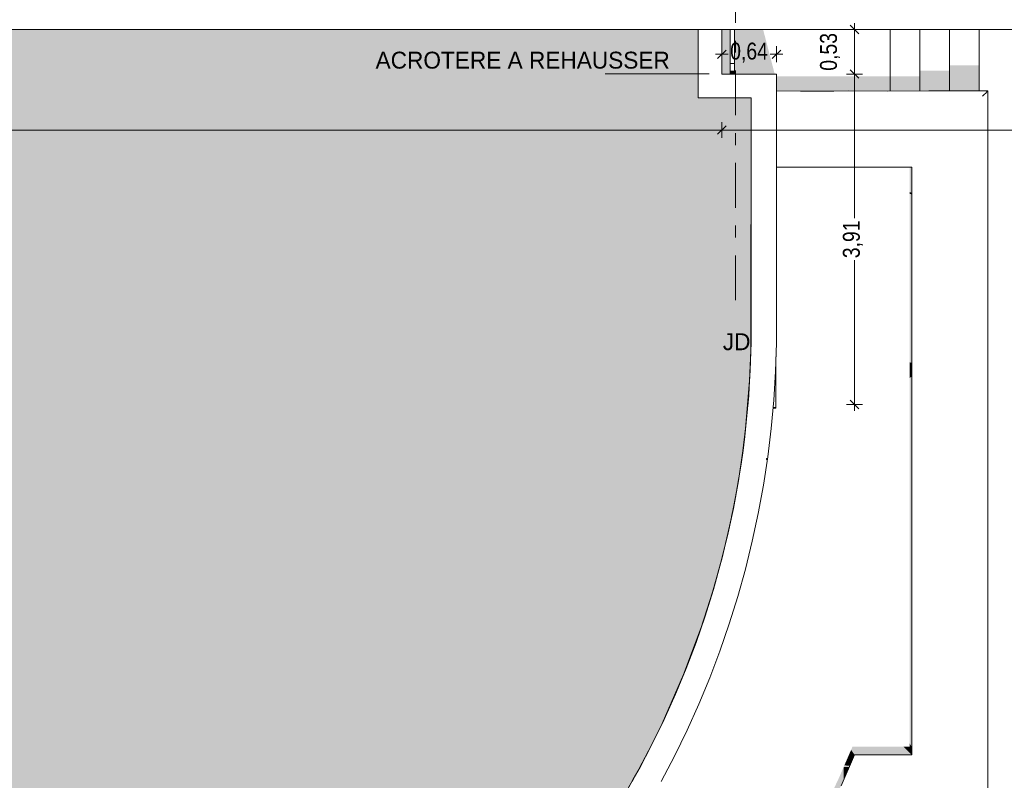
# Model space of a CAD drawing. Header units: millimetres. Extents: x 52659 to 1698020, y -10054 to 104697.
# Tile 274 of 363: x 283597 to 295235, y 306 to 9302. Entities that reach past the tile are written whole.
import ezdxf

# ---------------------------------------------------------------- set-up
doc = ezdxf.new("R2010")
doc.units = ezdxf.units.MM
doc.header["$MEASUREMENT"] = 0
doc.linetypes.add('Tiretet', pattern=[1093.611073, 529.166651, -211.666656, 141.111112, -211.666656])
for name, color, linetype in [('00-00 JD', 7, 'Continuous'), ('05-02 Cotation 200ème 100ème.Cotations', 7, 'Continuous'), ('05-03 Cotation 50ème 20ème  -  DCE.Cotations', 7, 'Continuous'), ('06-02 Texte 200ème 100ème.Texte', 7, 'Continuous'), ('08-01 hachures', 7, 'Continuous'), ('A-FLOR-____-OTLN.Modèle IFC', 7, 'Continuous'), ('A-GLAZ-____-OTLN.Modèle IFC', 7, 'Continuous'), ('A-GLAZ-CWMG-OTLN.Modèle IFC', 7, 'Continuous'), ('A-ROOF-____-OTLN.Modèle IFC', 7, 'Continuous'), ('A-WALL-____-OTLN.Modèle IFC', 7, 'Continuous'), ('C-TOPO-____-OTLN.Modèle IFC', 7, 'Continuous'), ('IFC Calque.Modèle IFC', 7, 'Continuous'), ('S-STRS-____-OTLN.Modèle IFC', 7, 'Continuous')]:
    doc.layers.add(name, color=color, linetype=linetype)
doc.styles.add('STYLE_GENERE_2', font='txt')
doc.styles.add('STYLE_GENERE_3', font='ARIALN.TTF')
doc.dimstyles.new('STYLE_GENERE__1', dxfattribs={"dimtxt": 200, "dimasz": 95, "dimexe": 0.18, "dimexo": 100, "dimgap": 0, "dimtad": 0, "dimlfac": 0.001, "dimzin": 0, "dimdsep": 46, "dimtxsty": 'STYLE_GENERE_3', "dimblk": 'ARROWHEAD_6', "dimblk1": 'ARROWHEAD_6', "dimblk2": 'ARROWHEAD_6', "dimcen": 0.09, "dimclrd": 7, "dimclre": 7, "dimclrt": 7, "dimazin": 0, "dimtfac": 1, "dimtdec": 4, "dimtmove": 2, "dimatfit": 3, "dimfxl": 1, "dimtolj": 1, "dimtzin": 0, "dimarcsym": 0})
doc.dimstyles.new('STYLE_GENERE__2', dxfattribs={"dimtxt": 200, "dimasz": 95, "dimexe": 0.18, "dimexo": 100, "dimgap": 0, "dimtad": 0, "dimlfac": 0.001, "dimzin": 0, "dimdsep": 46, "dimtxsty": 'STYLE_GENERE_3', "dimblk": 'ARROWHEAD_6', "dimblk1": 'ARROWHEAD_6', "dimblk2": 'ARROWHEAD_6', "dimcen": 0.09, "dimclrd": 7, "dimclre": 7, "dimclrt": 7, "dimazin": 0, "dimtfac": 1, "dimtdec": 4, "dimtmove": 0, "dimatfit": 3, "dimfxl": 1, "dimtolj": 1, "dimtzin": 0, "dimarcsym": 0})
doc.dimstyles.new('STYLE_GENERE__5', dxfattribs={"dimtxt": 200, "dimasz": 95, "dimexe": 0.18, "dimexo": 100, "dimgap": 0, "dimtad": 0, "dimtih": 1, "dimtoh": 1, "dimlfac": 0.001, "dimzin": 0, "dimdsep": 46, "dimtxsty": 'STYLE_GENERE_3', "dimblk": 'ARROWHEAD_6', "dimblk1": 'ARROWHEAD_6', "dimblk2": 'ARROWHEAD_6', "dimcen": 0.09, "dimclrd": 7, "dimclre": 7, "dimclrt": 7, "dimazin": 0, "dimtfac": 1, "dimtdec": 4, "dimtmove": 0, "dimatfit": 3, "dimfxl": 1, "dimtolj": 1, "dimtzin": 0, "dimarcsym": 0})
pattern_1 = [(360, (261781.56, 40089.01), (127, 127), [63.5, -190.5]), (89.99998, (261813.31, 40057.26), (-126.99996, 127.00004), [63.5, -190.5])]

# ---------------------------------------------------------------- blocks, each defined once
blk = doc.blocks.new('*D852', base_point=(261782, 40089))
at = {"layer": '05-02 Cotation 200ème 100ème.Cotations', "color": 7, "linetype": 'Continuous', "lineweight": 25, "transparency": 16777216}
for p, q in [((272578, 8047), (272478, 7947)), ((291947, 8047), (291847, 7947))]:
    blk.add_line(p, q, dxfattribs=at)
at = {"layer": '05-02 Cotation 200ème 100ème.Cotations', "color": 7, "linetype": 'Continuous', "lineweight": 13, "transparency": 16777216}
for p, q in [((272528, 7903), (272528, 8091)), ((291897, 7903), (291897, 8091)), ((268095, 7997), (272528, 7997)), ((272528, 7997), (281899, 7997)), ((282525, 7997), (291897, 7997))]:
    blk.add_line(p, q, dxfattribs=at)
at = {"layer": '05-02 Cotation 200ème 100ème.Cotations', "color": 7, "lineweight": 9, "transparency": 16777216, "insert": (281924, 7897), "char_height": 200, "attachment_point": 7, "style": 'STYLE_GENERE_3'}
blk.add_mtext('\\A1;19,37', dxfattribs=at)
blk = doc.blocks.new('ARROWHEAD_6')
at = {"color": 0, "linetype": 'Continuous', "lineweight": 0}
for p, q in [((0, 0), (-1, 0)), ((-0.5, -0.5), (0.5, 0.5))]:
    blk.add_line(p, q, dxfattribs=at)
blk = doc.blocks.new('*D853', base_point=(261782, 40089))
at = {"layer": '05-02 Cotation 200ème 100ème.Cotations', "color": 7, "linetype": 'Continuous', "lineweight": 25, "transparency": 16777216}
for p, q in [((291947, 8047), (291847, 7947)), ((353634, 7947), (353734, 8047))]:
    blk.add_line(p, q, dxfattribs=at)
at = {"layer": '05-02 Cotation 200ème 100ème.Cotations', "color": 7, "linetype": 'Continuous', "lineweight": 13, "transparency": 16777216}
for p, q in [((353684, 7903), (353684, 8091)), ((291897, 7997), (322477, 7997)), ((323103, 7997), (353684, 7997)), ((353684, 7997), (353759, 7997))]:
    blk.add_line(p, q, dxfattribs=at)
at = {"layer": '05-02 Cotation 200ème 100ème.Cotations', "color": 7, "lineweight": 9, "transparency": 16777216, "insert": (322502, 7897), "char_height": 200, "attachment_point": 7, "style": 'STYLE_GENERE_3'}
blk.add_mtext('\\A1;61,79', dxfattribs=at)
blk = doc.blocks.new('*D858', base_point=(261782, 40089))
at = {"layer": '05-03 Cotation 50ème 20ème  -  DCE.Cotations', "color": 7, "linetype": 'Continuous', "lineweight": 13, "transparency": 16777216}
for p, q in [((293558, 8659), (293370, 8659)), ((293464, 6954), (293464, 8659)), ((293464, 4751), (293464, 6456)), ((293558, 4751), (293370, 4751)), ((293464, 4676), (293464, 4751))]:
    blk.add_line(p, q, dxfattribs=at)
at = {"layer": '05-03 Cotation 50ème 20ème  -  DCE.Cotations', "color": 7, "linetype": 'Continuous', "lineweight": 25, "transparency": 16777216}
for p, q in [((293414, 8709), (293514, 8609)), ((293414, 4801), (293514, 4701))]:
    blk.add_line(p, q, dxfattribs=at)
at = {"layer": '05-03 Cotation 50ème 20ème  -  DCE.Cotations', "color": 7, "lineweight": 9, "transparency": 16777216, "insert": (293564, 6481), "char_height": 200, "attachment_point": 7, "rotation": 90, "style": 'STYLE_GENERE_3'}
blk.add_mtext('\\A1;3,91', dxfattribs=at)
blk = doc.blocks.new('*D859', base_point=(261782, 40089))
at = {"layer": '05-03 Cotation 50ème 20ème  -  DCE.Cotations', "color": 7, "linetype": 'Continuous', "lineweight": 25, "transparency": 16777216}
for p, q in [((293514, 9135), (293414, 9235)), ((293414, 8709), (293514, 8609))]:
    blk.add_line(p, q, dxfattribs=at)
at = {"layer": '05-03 Cotation 50ème 20ème  -  DCE.Cotations', "color": 7, "linetype": 'Continuous', "lineweight": 13, "transparency": 16777216}
for p, q in [((293464, 9185), (293464, 9260)), ((293558, 9185), (293370, 9185)), ((293464, 8659), (293464, 9185)), ((293558, 8659), (293370, 8659))]:
    blk.add_line(p, q, dxfattribs=at)
at = {"layer": '05-03 Cotation 50ème 20ème  -  DCE.Cotations', "color": 7, "lineweight": 9, "transparency": 16777216, "insert": (293294, 8698), "char_height": 200, "attachment_point": 7, "rotation": 90, "style": 'STYLE_GENERE_3'}
blk.add_mtext('\\A1;0,53', dxfattribs=at)
blk = doc.blocks.new('*D860', base_point=(261782, 40089))
at = {"layer": '05-03 Cotation 50ème 20ème  -  DCE.Cotations', "color": 7, "linetype": 'Continuous', "lineweight": 13, "transparency": 16777216}
for p, q in [((291897, 8799), (291897, 8987)), ((292542, 8799), (292542, 8987)), ((291822, 8893), (291897, 8893)), ((291897, 8893), (291970, 8893)), ((292468, 8893), (292542, 8893)), ((292542, 8893), (292617, 8893))]:
    blk.add_line(p, q, dxfattribs=at)
at = {"layer": '05-03 Cotation 50ème 20ème  -  DCE.Cotations', "color": 7, "linetype": 'Continuous', "lineweight": 25, "transparency": 16777216}
for p, q in [((291947, 8943), (291847, 8843)), ((292492, 8843), (292592, 8943))]:
    blk.add_line(p, q, dxfattribs=at)
at = {"layer": '05-03 Cotation 50ème 20ème  -  DCE.Cotations', "color": 7, "lineweight": 9, "transparency": 16777216, "insert": (291995, 8793), "char_height": 200, "attachment_point": 7, "style": 'STYLE_GENERE_3'}
blk.add_mtext('\\A1;0,64', dxfattribs=at)
blk = doc.blocks.new('*D864', base_point=(261782, 40089))
at = {"layer": '05-03 Cotation 50ème 20ème  -  DCE.Cotations', "color": 7, "linetype": 'Continuous', "lineweight": 25, "transparency": 16777216}
for p, q in [((282018, 9135), (281918, 9235)), ((281918, -5201), (282018, -5301))]:
    blk.add_line(p, q, dxfattribs=at)
at = {"layer": '05-03 Cotation 50ème 20ème  -  DCE.Cotations', "color": 7, "linetype": 'Continuous', "lineweight": 13, "transparency": 16777216}
for p, q in [((281968, 9185), (281968, 9260)), ((282062, 9185), (281874, 9185)), ((281968, 2280), (281968, 9185)), ((281968, -5251), (281968, 1654)), ((282062, -5251), (281874, -5251)), ((281968, -5326), (281968, -5251))]:
    blk.add_line(p, q, dxfattribs=at)
at = {"layer": '05-03 Cotation 50ème 20ème  -  DCE.Cotations', "color": 7, "lineweight": 9, "transparency": 16777216, "insert": (282068, 1679), "char_height": 200, "attachment_point": 7, "rotation": 90, "style": 'STYLE_GENERE_3'}
blk.add_mtext('\\A1;14,44', dxfattribs=at)
blk = doc.blocks.new('*D865', base_point=(261782, 40089))
at = {"layer": '05-02 Cotation 200ème 100ème.Cotations', "color": 7, "linetype": 'Continuous', "lineweight": 25, "transparency": 16777216}
for p, q in [((298638, 9460), (298738, 9360)), ((298638, 9235), (298738, 9135))]:
    blk.add_line(p, q, dxfattribs=at)
at = {"layer": '05-02 Cotation 200ème 100ème.Cotations', "color": 7, "linetype": 'Continuous', "lineweight": 13, "transparency": 16777216}
for p, q in [((298782, 9410), (298594, 9410)), ((298688, 9185), (298688, 9410)), ((298782, 9185), (298594, 9185)), ((298688, 9110), (298688, 9185))]:
    blk.add_line(p, q, dxfattribs=at)
at = {"layer": '05-02 Cotation 200ème 100ème.Cotations', "color": 7, "lineweight": 9, "transparency": 16777216, "insert": (298645, 8694), "char_height": 200, "attachment_point": 7, "rotation": 90, "style": 'STYLE_GENERE_3'}
blk.add_mtext('\\A1;0,23', dxfattribs=at)

msp = doc.modelspace()

# ---------------------------------------------------------------- hatches: boundary and pattern name
at = {"layer": '08-01 hachures', "linetype": 'Continuous', "lineweight": 0, "true_color": 0x5d5d5d}
h = msp.add_hatch(dxfattribs=at)
h.set_pattern_fill('CROSS_225_29_0002', color=251, style=0, pattern_type=2)
h.set_pattern_definition(pattern_1)
h.paths.add_polyline_path([(272122.371, 5733.678), (272121.936, 5693.603), (272125.404, 5406.138), (272128.049, 5352.412), (272142.381, 5032.162), (272144.588, 5003.11), (272171.402, 4693.236), (272174.804, 4662.958), (272213.087, 4354.402), (272217.596, 4324.157), (272267.289, 4017.341), (272272.901, 3987.198), (272333.937, 3682.495), (272340.637, 3652.555), (272412.928, 3350.382), (272420.728, 3320.61), (272504.172, 3021.374), (272513.035, 2991.925), (272607.53, 2695.988), (272617.455, 2666.863), (272722.862, 2374.656), (272733.841, 2345.881), (272850.022, 2057.789), (272862.019, 2029.461), (272988.822, 1745.859), (273001.831, 1717.987), (273139.094, 1439.247), (273153.066, 1411.928), (273300.601, 1138.435), (273315.541, 1111.654), (273473.148, 843.789), (273489.016, 817.613), (273656.503, 555.71), (273673.253, 530.201), (273850.397, 274.623), (273868.009, 249.801), (274054.581, 0.889), (274073.014, -23.197), (274268.803, -265.145), (274287.974, -288.407), (274492.786, -523.123), (274512.601, -545.472), (274726.16, -772.611), (274746.608, -794.062), (274968.76, -1013.424), (274989.639, -1033.802), (275220.176, -1245.129), (275241.397, -1264.396), (275480.386, -1467.672), (275501.499, -1485.494), (275749.268, -1680.863), (275769.612, -1696.816), (276027.503, -1885.074), (276045.374, -1898.074), (276328.316, -2088.935), (276618.299, -2269.255), (276636.186, -2279.512), (276914.681, -2438.669), (276937.185, -2450.516), (277217.132, -2596.995), (277241.818, -2608.873), (277525.244, -2744.019), (277551.268, -2755.404), (277838.583, -2879.533), (277865.621, -2890.217), (278156.719, -3003.353), (278184.584, -3013.217), (278479.233, -3115.314), (278507.708, -3124.252), (278805.658, -3215.255), (278834.701, -3223.232), (279135.57, -3303.047), (279165.042, -3310.008), (279468.519, -3378.566), (279498.316, -3384.478), (279804.02, -3441.705), (279834.13, -3446.558), (280141.628, -3492.379), (280171.995, -3496.155), (280480.887, -3530.521), (280511.437, -3533.205), (280821.33, -3556.077), (280852.006, -3557.66), (281162.489, -3569.012), (281193.23, -3569.487), (281503.898, -3569.306), (281534.655, -3568.671), (281845.073, -3556.962), (281875.822, -3555.216), (282185.574, -3531.993), (282216.235, -3529.139), (282541.556, -3492.563), (282541.557, -3774.894), (282466.236, -3785.446), (282158.552, -3817.055), (281850.002, -3838.632), (281540.914, -3850.155), (281231.614, -3851.61), (280922.431, -3842.998), (280613.692, -3824.326), (280305.724, -3795.614), (279998.854, -3756.894), (279693.407, -3708.205), (279541.556, -3678.903), (279541.556, -5250.988), (281506.201, -5250.988), (281671.37, -5245.997), (281836.134, -5240.994), (282001.028, -5231.02), (282165.613, -5221.016), (282330.279, -5206.053), (282494.332, -5191.072), (282658.514, -5171.137), (282821.998, -5151.19), (282985.535, -5126.3), (283148.3, -5101.406), (283310.997, -5071.591), (283472.951, -5041.765), (283634.762, -5007.03), (283795.639, -4972.324), (283956.378, -4932.706), (284116.085, -4893.144), (284275.48, -4848.709), (284433.986, -4804.298), (284591.938, -4755.077), (284749.048, -4705.868), (284905.436, -4651.902), (285060.987, -4597.945), (285215.658, -4539.286), (285369.516, -4480.627), (285522.345, -4417.323), (285674.347, -4354.024), (285825.208, -4286.127), (285975.208, -4218.248), (286123.964, -4145.819), (286271.817, -4073.428), (286418.322, -3996.537), (286563.91, -3919.692), (286708.006, -3838.422), (286851.212, -3757.184), (286992.802, -3671.59), (287133.459, -3586.054), (287272.421, -3496.209), (287410.398, -3406.457), (287546.581, -3312.456), (287681.778, -3218.553), (287815.046, -3120.492), (287947.333, -3022.528), (288077.607, -2920.465), (288206.833, -2818.551), (288333.941, -2712.619), (288460.055, -2606.798), (288583.873, -2497.105), (288706.729, -2387.493), (288827.206, -2274.084), (288946.662, -2160.81), (289063.645, -2043.826), (289179.616, -1926.972), (289293.031, -1806.49), (289405.383, -1686.191), (289515.113, -1562.33), (289623.76, -1438.679), (289729.676, -1311.59), (289834.546, -1184.666), (289936.567, -1054.446), (290037.537, -924.399), (290135.597, -791.132), (290232.559, -658.1), (290326.545, -521.939), (290419.429, -386.019), (290509.251, -247.094), (290597.978, -108.401), (290683.544, 33.142), (290768.04, 174.495), (290849.293, 318.561), (290929.451, 462.396), (291006.344, 608.903), (291082.073, 755.053), (291154.515, 903.834), (291225.771, 1052.21), (291293.659, 1203.051), (291360.41, 1353.592), (291423.701, 1506.389), (291485.85, 1658.879), (291544.518, 1813.574), (291601.997, 1967.842), (291655.961, 2124.225), (291708.734, 2280.176), (291757.957, 2438.139), (291805.965, 2595.592), (291850.393, 2754.963), (291893.608, 2913.83), (291933.19, 3074.419), (291971.572, 3234.559), (292006.286, 3396.274), (292039.789, 3557.502), (292069.606, 3720.208), (292098.197, 3882.352), (292123.091, 4045.921), (292146.743, 4208.825), (292166.69, 4373.101), (292185.383, 4536.615), (292200.359, 4701.418), (292214.082, 4865.45), (292224.071, 5030.574), (292232.812, 5194.985), (292237.809, 5360.353), (292241.556, 5524.929), (292241.557, 8379.012), (291616.617, 8379.012), (291616.617, 9184.808), (272828.163, 9184.808), (272773.556, 9054.318), (272762.952, 9026.599), (272653.345, 8734.696), (272643.673, 8706.386), (272545.059, 8410.865), (272536.336, 8381.953), (272448.832, 8083.223), (272441.13, 8053.899), (272364.811, 7752.271), (272358.13, 7722.49), (272293.095, 7418.403), (272287.485, 7388.34), (272233.796, 7082.136), (272229.257, 7051.756), (272186.987, 6743.882), (272183.544, 6713.306), (272163.92, 6516.367), (272152.737, 6404.133), (272151.05, 6381.973), (272130.075, 5972.856), (272127.216, 5926.945)])
h = msp.add_hatch(dxfattribs=at)
h.set_pattern_fill('CROSS_225_29_0002', color=251, style=0, pattern_type=2)
h.set_pattern_definition(pattern_1)
h.paths.add_polyline_path([(272828.163, 9184.808), (291616.616, 9184.808), (291616.616, 8379.012), (292241.556, 8379.012), (292238.496, 5390.526), (292224.071, 5030.58), (292171.914, 4418.802), (292145.877, 4201.696), (292092.691, 3846.18), (292043.204, 3576.137), (292023.9, 3470.799), (291968.945, 3223.598), (291899.315, 2936.984), (291786.395, 2531.407), (291655.961, 2124.226), (291444.668, 1557.834), (291190.136, 978.007), (291019.847, 634.962), (290835.631, 294.337), (290640.662, -37.793), (290473.897, -301.774), (290315.481, -537.967), (290145.739, -783.881), (289987.055, -989.419), (289781.786, -1248.521), (289597.312, -1468.78), (289313.619, -1784.446), (289017.733, -2089.739), (288717.26, -2377.58), (288481.543, -2587.761), (288273.963, -2762.605), (287881.182, -3071.515), (287578.364, -3290.381), (287423.303, -3397.549), (287050.243, -3636.66), (286474.132, -3967.079), (286049.586, -4182.034), (285674.347, -4354.024), (285369.514, -4480.628), (284749.049, -4705.868), (284180.098, -4875.298), (283807.518, -4969.396), (283205.025, -5091.011), (282878.912, -5142.527), (282460.565, -5194.156), (282101.36, -5224.922), (281775.193, -5242.845), (281532.96, -5250.179), (279541.556, -5250.988), (279541.556, -3678.903), (279803.596, -3725.671), (280305.724, -3795.614), (281137.138, -3848.979), (281444.134, -3846.264), (281760.783, -3841.958), (282193.725, -3808.588), (282541.556, -3774.894), (282541.556, -3492.563), (282095.682, -3538.732), (281620.053, -3565.45), (281175.754, -3569.497), (280727.932, -3549.184), (280171.995, -3496.155), (279405.68, -3364.371), (279014.64, -3270.966), (278580.831, -3146.586), (278087.412, -2976.416), (277800.231, -2862.964), (277373.928, -2671.867), (277100.01, -2535.712), (276827.874, -2389.06), (276522.047, -2209.403), (276256.762, -2040.668), (275980.011, -1850.405), (275657.741, -1608.693), (275300.641, -1314.786), (274931.484, -976.616), (274552.678, -588.097), (274268.803, -265.145), (274080.177, -50.553), (273667.601, 538.356), (273395.019, 976.575), (273089.019, 1540.934), (272837.453, 2088.956), (272642.087, 2598.579), (272491.518, 3066.753), (272390.467, 3444.269), (272269.087, 4006.239), (272187.452, 4561.015), (272141.393, 5054.237), (272122.455, 5650.652), (272130.33, 6051.131), (272171.963, 6597.081), (272229.257, 7051.756), (272415.701, 7953.4), (272500.703, 8260.305), (272726.012, 8928.221)])
at = {"layer": 'A-FLOR-____-OTLN.Modèle IFC', "linetype": 'Continuous', "lineweight": 0, "true_color": 0xbfbfbf}
for points in [[(291591.754, 8474.259), (291616.616, 8379.012), (291616.617, 9184.807), (291591.754, 9184.807)], [(291996.556, 9184.808), (291896.616, 9184.808), (291896.616, 8659.012), (291996.556, 8659.012)], [(292046.616, 9184.808), (292046.616, 8659.012), (292521.556, 8659.012), (292384.308, 9184.808)], [(292541.557, 8458.982), (293003.412, 8458.285), (293391.336, 8458.834), (293849.167, 8458.287), (293886.556, 8458.289), (293886.556, 8631.993), (293397.356, 8632.236), (292928.199, 8632.059), (292541.556, 8632.019)], [(292238.497, 5390.556), (292241.556, 5514.563), (292241.556, 5524.93)], [(292225.673, 5060.705), (292232.523, 5185.416), (292232.812, 5194.983)], [(292214.082, 4865.45), (292202.881, 4731.562), (292213.552, 4856.685)], [(292170.138, 4403.267), (292184.662, 4528.682), (292185.383, 4536.615)], [(292146.744, 4208.836), (292127.432, 4075.819), (292145.878, 4201.698)], [(292074.835, 3749.86), (292097.234, 3876.029), (292098.198, 3882.358)], [(292039.789, 3557.501), (292038.69, 3552.211), (292039.058, 3553.51)], [(291484.371, 1655.249), (291434.788, 1533.593), (291484.079, 1654.482)], [(291358.497, 1349.278), (291293.659, 1203.052), (291358.478, 1349.232)], [(291167.188, 930.223), (291154.504, 903.813), (291154.832, 904.487)]]:
    msp.add_hatch(color=9, dxfattribs=at).paths.add_polyline_path(points)
at = {"layer": 'A-GLAZ-____-OTLN.Modèle IFC', "linetype": 'Continuous', "lineweight": 0, "true_color": 0xbfbfbf}
msp.add_hatch(color=9, dxfattribs=at).paths.add_polyline_path([(292502.739, 4714.012), (292536.556, 4714.012), (292536.377, 4714.7), (292535.026, 4715.938), (292532.342, 4716.435), (292502.959, 4716.435)])
at = {"layer": 'A-GLAZ-CWMG-OTLN.Modèle IFC', "linetype": 'Continuous', "lineweight": 0, "true_color": 0xbfbfbf}
for points in [[(291996.616, 9184.808), (291996.556, 9184.808), (291996.556, 8784.012), (291996.616, 8784.012)], [(291996.616, 8659.012), (292046.616, 8659.012), (292046.616, 8700.53), (291996.616, 8700.53)]]:
    msp.add_hatch(color=9, dxfattribs=at).paths.add_polyline_path(points)
at = {"layer": 'A-WALL-____-OTLN.Modèle IFC', "linetype": 'Continuous', "lineweight": 0, "true_color": 0xbfbfbf}
msp.add_hatch(color=9, dxfattribs=at).paths.add_polyline_path([(293340.819, 320.985), (293400.673, 459.012), (293342.991, 459.012), (293340.819, 454.004)])
at = {"layer": 'C-TOPO-____-OTLN.Modèle IFC', "linetype": 'Continuous', "lineweight": 0, "true_color": 0xbfbfbf}
for points in [[(294116.694, 7559.012), (294116.694, 7263.607), (294141.556, 7255.436), (294141.556, 7559.012)], [(294116.694, 7263.607), (294116.694, 7240.998), (294141.556, 7236.041), (294141.556, 7255.436)], [(294116.694, 7240.998), (294116.694, 7052.305), (294141.556, 7074.177), (294141.556, 7236.041)], [(294116.694, 5249.265), (294141.556, 5243.034), (294141.556, 7074.177), (294116.694, 7052.305)], [(294116.694, 5149.863), (294141.556, 5157.765), (294141.556, 5243.034), (294116.694, 5249.265)], [(294116.694, 5149.863), (294116.694, 5063.342), (294141.556, 5083.546), (294141.556, 5157.765)], [(294116.694, 741.124), (294141.556, 701.013), (294141.556, 5083.546), (294116.694, 5063.342)], [(293424.694, 666.989), (293465.015, 607.39), (293465.718, 609.012), (294139.671, 609.012), (294043.228, 704.259), (293440.856, 704.259)], [(294043.228, 704.259), (294139.671, 609.012), (294141.556, 609.012), (294141.556, 701.013), (294116.694, 741.124), (294116.694, 704.259)], [(293386.346, 578.556), (293437.656, 544.299), (293465.015, 607.39), (293424.694, 666.989)], [(292897.928, -440.309), (292952.358, -481.476), (292956.409, -474.067), (293137.128, -118.257), (293306.95, 242.88), (293340.819, 320.985), (293340.819, 459.012), (293400.673, 459.012), (293408.554, 477.187), (293345.555, 484.487), (293339.803, 471.223), (293337.631, 471.223), (293337.631, 466.215), (293282.087, 338.127), (293112.265, -23.011), (292931.547, -378.821)], [(293345.555, 484.487), (293408.554, 477.187), (293437.656, 544.299), (293386.346, 578.556)]]:
    msp.add_hatch(color=9, dxfattribs=at).paths.add_polyline_path(points)
at = {"layer": 'S-STRS-____-OTLN.Modèle IFC', "linetype": 'Continuous', "lineweight": 0, "true_color": 0xbfbfbf}
for points in [[(294586.556, 8762.282), (294586.556, 8458.335), (294936.556, 8458.856), (294936.556, 8762.264)], [(293886.556, 8458.289), (294236.556, 8458.304), (294236.556, 8631.994), (293960.925, 8631.956), (293886.556, 8631.993)], [(294236.556, 8458.304), (294342.01, 8458.309), (294563.792, 8458.301), (294586.556, 8458.335), (294586.556, 8697.157), (294520.523, 8697.16), (294236.556, 8697.122)]]:
    msp.add_hatch(color=9, dxfattribs=at).paths.add_polyline_path(points)

# ---------------------------------------------------------------- linework, layer by layer
at = {"layer": '00-00 JD', "color": 7, "linetype": 'Tiretet', "lineweight": 18}
msp.add_line((292057.504, 42602.514), (292057.504, 5793.676), dxfattribs=at)
at = {"layer": '06-02 Texte 200ème 100ème.Texte', "color": 7, "linetype": 'Continuous', "lineweight": 18}
msp.add_line((290516.749, 8661.642), (291746.377, 8661.642), dxfattribs=at)
at = {"layer": '08-01 hachures', "color": 7, "linetype": 'Continuous', "lineweight": 9, "flags": 128}
for points in [[(290768.04, 174.495), (290849.293, 318.561), (290929.451, 462.396), (291006.344, 608.903), (291082.073, 755.053), (291154.515, 903.834), (291225.771, 1052.21), (291293.659, 1203.051), (291360.41, 1353.592), (291423.701, 1506.389), (291485.85, 1658.879), (291544.518, 1813.574), (291601.997, 1967.842), (291655.961, 2124.225), (291708.734, 2280.176), (291757.957, 2438.139), (291805.965, 2595.592), (291850.393, 2754.963), (291893.608, 2913.83), (291933.19, 3074.419), (291971.572, 3234.559), (292006.286, 3396.274), (292039.789, 3557.502), (292069.606, 3720.208), (292098.197, 3882.352), (292123.091, 4045.921), (292146.743, 4208.825), (292166.69, 4373.101), (292185.383, 4536.615), (292200.359, 4701.418), (292214.082, 4865.45), (292224.071, 5030.574), (292232.812, 5194.985), (292237.809, 5360.353), (292241.556, 5524.929), (292241.557, 8379.012), (291616.617, 8379.012), (291616.617, 9184.808), (272828.163, 9184.808)], [(272828.163, 9184.808), (291616.616, 9184.808), (291616.616, 8379.012), (292241.556, 8379.012), (292238.496, 5390.526), (292224.071, 5030.58), (292171.914, 4418.802), (292145.877, 4201.696), (292092.691, 3846.18), (292043.204, 3576.137), (292023.9, 3470.799), (291968.945, 3223.598), (291899.315, 2936.984), (291786.395, 2531.407), (291655.961, 2124.226), (291444.668, 1557.834), (291190.136, 978.007), (291019.847, 634.962), (290835.631, 294.337)]]:
    msp.add_lwpolyline(points, dxfattribs=at)
at = {"layer": 'A-FLOR-____-OTLN.Modèle IFC', "color": 7, "linetype": 'Continuous', "lineweight": 9}
for p, q in [((292237.809, 5360.342), (292241.556, 5524.937)), ((292224.071, 5030.58), (292232.812, 5194.985)), ((292200.356, 4701.386), (292214.082, 4865.45)), ((292166.685, 4373.06), (292185.384, 4536.632)), ((292123.089, 4045.904), (292146.744, 4208.833)), ((292069.608, 3720.218), (292098.197, 3882.354)), ((292006.291, 3396.301), (292039.788, 3557.495)), ((291933.197, 3074.449), (291971.57, 3234.552)), ((291850.392, 2754.958), (291893.606, 2913.823)), ((291757.952, 2438.12), (291805.968, 2595.601)), ((291655.961, 2124.226), (291708.735, 2280.177)), ((291544.514, 1813.565), (291601.996, 1967.842)), ((291423.713, 1506.419), (291485.851, 1658.881)), ((291484.078, 1654.479), (291484.371, 1655.251)), ((291293.668, 1203.072), (291360.404, 1353.579)), ((291154.499, 903.802), (291225.772, 1052.213)), ((291006.333, 608.882), (291082.077, 755.062)), ((290849.306, 318.583), (290929.452, 462.397))]:
    msp.add_line(p, q, dxfattribs=at)
at = {"layer": 'A-GLAZ-____-OTLN.Modèle IFC', "color": 7, "linetype": 'Continuous', "lineweight": 18}
for p, q in [((292536.556, 4714.012), (292536.556, 5314.366)), ((292532.975, 4709.012), (292502.285, 4709.012)), ((292502.739, 4714.012), (292532.975, 4714.012)), ((292532.975, 4714.012), (292535.529, 4714.012)), ((292535.529, 4709.012), (292532.975, 4709.012)), ((292535.529, 4714.012), (292536.556, 4714.012)), ((292535.529, 4709.012), (292535.529, 4714.012)), ((292536.556, 4709.012), (292535.529, 4709.012)), ((292536.556, 4709.012), (292536.556, 4714.012)), ((292038.69, 3552.213), (292039.058, 3553.51))]:
    msp.add_line(p, q, dxfattribs=at)
at = {"layer": 'A-GLAZ-CWMG-OTLN.Modèle IFC', "color": 7, "linetype": 'Continuous', "lineweight": 18}
for p, q in [((291996.556, 8784.012), (291996.556, 9184.808)), ((291996.616, 8784.012), (291996.616, 9184.808)), ((292046.616, 8784.012), (292046.616, 9184.808)), ((291996.556, 8659.012), (291996.556, 8784.012)), ((291996.616, 8659.012), (291996.616, 8784.012)), ((291996.616, 8784.012), (292046.616, 8784.012)), ((292046.616, 8784.012), (292046.616, 8659.012))]:
    msp.add_line(p, q, dxfattribs=at)
at = {"layer": 'A-ROOF-____-OTLN.Modèle IFC', "color": 7, "linetype": 'Continuous', "lineweight": 18}
msp.add_line((350762.726, 9184.808), (265031.556, 9184.808), dxfattribs=at)
at = {"layer": 'A-WALL-____-OTLN.Modèle IFC', "color": 7, "linetype": 'Continuous', "lineweight": 9}
for p, q in [((291616.616, 8379.012), (291616.616, 9184.808)), ((291896.616, 8659.012), (291896.616, 9184.808)), ((292241.556, 8659.012), (291896.616, 8659.012)), ((292541.556, 8659.012), (292241.556, 8659.012)), ((292541.556, 8659.012), (292541.556, 5649.012)), ((291616.616, 8379.012), (291896.616, 8379.012)), ((292241.556, 8379.012), (291896.616, 8379.012)), ((292241.556, 8379.012), (292241.556, 5649.012)), ((292241.556, 5484.368), (292241.556, 5649.012)), ((292541.556, 5479.837), (292541.556, 5649.012)), ((292231.611, 5155.23), (292241.556, 5484.368)), ((292238.496, 5390.526), (292241.556, 5514.566)), ((292531.337, 5141.64), (292541.556, 5479.837)), ((292211.729, 4826.543), (292231.611, 5155.23)), ((292225.674, 5060.73), (292232.523, 5185.414)), ((292510.908, 4803.906), (292531.337, 5141.64)), ((292181.929, 4498.606), (292211.729, 4826.543)), ((292202.873, 4731.472), (292213.552, 4856.685)), ((292480.288, 4466.944), (292510.908, 4803.906)), ((292142.237, 4171.719), (292181.929, 4498.606)), ((292170.114, 4403.056), (292184.662, 4528.68)), ((292439.504, 4131.059), (292480.288, 4466.944)), ((292127.427, 4075.782), (292145.877, 4201.696)), ((292092.691, 3846.18), (292142.237, 4171.719)), ((292388.594, 3796.56), (292439.504, 4131.059)), ((292033.335, 3522.285), (292092.691, 3846.18)), ((292074.851, 3749.951), (292097.235, 3876.033)), ((292327.605, 3463.751), (292388.594, 3796.56)), ((291964.224, 3200.331), (292033.335, 3522.285)), ((292012.434, 3425.861), (292038.779, 3551.988)), ((292256.591, 3132.936), (292327.605, 3463.751)), ((291885.42, 2880.612), (291964.224, 3200.331)), ((291940.234, 3103.809), (291970.562, 3229.856)), ((292175.618, 2804.417), (292256.591, 3132.936)), ((291858.316, 2784.091), (291892.647, 2909.932)), ((291796.996, 2563.418), (291885.42, 2880.612)), ((292084.76, 2478.493), (292175.618, 2804.417)), ((291699.032, 2249.04), (291796.996, 2563.418)), ((291766.757, 2466.999), (291805.105, 2592.506)), ((291984.1, 2155.463), (292084.76, 2478.493)), ((291591.617, 1937.764), (291699.032, 2249.04)), ((291665.639, 2152.825), (291708.016, 2277.87)), ((291873.729, 1835.619), (291984.1, 2155.463)), ((291474.85, 1629.874), (291591.617, 1937.764)), ((291753.748, 1519.256), (291873.729, 1835.619)), ((291348.837, 1325.652), (291474.85, 1629.874)), ((291624.266, 1206.66), (291753.748, 1519.256)), ((291213.693, 1025.374), (291348.837, 1325.652)), ((291485.403, 898.118), (291624.266, 1206.66)), ((291069.541, 729.315), (291213.693, 1025.374)), ((291337.284, 593.91), (291485.403, 898.118)), ((290916.513, 437.745), (291069.541, 729.315)), ((291180.044, 294.315), (291337.284, 593.91)), ((290754.749, 150.929), (290916.513, 437.745)), ((293340.819, 320.985), (293340.819, 459.012)), ((293400.673, 459.012), (293340.819, 459.012)), ((290850.463, 320.635), (290864.003, 344.956))]:
    msp.add_line(p, q, dxfattribs=at)
at = {"layer": 'A-WALL-____-OTLN.Modèle IFC', "color": 7, "linetype": 'Continuous', "lineweight": 18}
for p, q in [((293003.412, 8458.285), (292541.556, 8458.982)), ((293221.881, 8458.285), (292827.821, 8458.285)), ((293003.412, 8458.285), (293391.336, 8458.834)), ((293391.336, 8458.834), (293849.167, 8458.287)), ((294342.01, 8458.309), (293849.167, 8458.287)), ((294342.01, 8458.309), (294735.097, 8458.295)), ((294563.792, 8458.301), (295041.556, 8459.012)), ((294999.056, 8416.512), (294978.556, 8396.012)), ((295016.66, 8434.116), (294999.056, 8416.512)), ((295030.169, 8447.624), (295016.66, 8434.116)), ((295038.66, 8456.116), (295030.169, 8447.624)), ((295041.556, 8459.012), (295038.66, 8456.116)), ((295040.847, 7948.309), (295041.556, 8459.012)), ((295040.866, 7378.477), (295040.847, 7948.309)), ((294141.556, 7559.012), (292541.556, 7559.012)), ((294141.556, 609.012), (294141.556, 7559.012)), ((295041.483, 6827.836), (295040.866, 7378.477)), ((295041.483, 6827.836), (295041.25, 6231.256)), ((295041.25, 6231.256), (295041.526, 5746.335)), ((295041.526, 5746.335), (295040.935, 5248.095)), ((295040.935, 5248.095), (295041.446, 4858.835)), ((295041.446, 4858.835), (295041.553, 4499.823)), ((295041.553, 4499.823), (295041.394, 3917.678)), ((295041.394, 3917.678), (295041.041, 3444.411)), ((295041.266, 2975.346), (295041.041, 3444.411)), ((295041.266, 2975.346), (295040.986, 2327.057)), ((295041.48, 1928.689), (295040.986, 2327.057)), ((295041.44, 1287.648), (295041.48, 1928.689)), ((295041.44, 1287.648), (295040.869, 891.869)), ((295040.608, 735.251), (295040.869, 891.869)), ((295040.608, 735.251), (295040.846, 189.386)), ((293306.95, 242.88), (293465.718, 609.012)), ((293465.718, 609.012), (294141.556, 609.012))]:
    msp.add_line(p, q, dxfattribs=at)
at = {"layer": 'IFC Calque.Modèle IFC', "color": 7, "linetype": 'Continuous', "lineweight": 5}
for p, q in [((292424.112, 4102.051), (292425.49, 4111.955)), ((292434.016, 4100.673), (292424.112, 4102.051)), ((292425.49, 4111.955), (292435.394, 4110.577)), ((292435.394, 4110.577), (292434.016, 4100.673))]:
    msp.add_line(p, q, dxfattribs=at)
at = {"layer": 'S-STRS-____-OTLN.Modèle IFC', "color": 7, "linetype": 'Continuous', "lineweight": 18}
for p, q in [((293886.556, 9184.808), (293886.556, 8458.289)), ((294236.556, 8458.304), (294236.556, 9184.808)), ((294586.556, 8458.335), (294586.556, 9184.808)), ((294936.556, 8458.856), (294936.556, 9184.808))]:
    msp.add_line(p, q, dxfattribs=at)

# ---------------------------------------------------------------- texts
at = {"layer": '06-02 Texte 200ème 100ème.Texte', "color": 7, "linetype": 'Continuous', "lineweight": 9, "char_height": 200, "attachment_point": 5, "style": 'STYLE_GENERE_2'}
for s, insert in [('\\A1;ACROTERE A REHAUSSER', (289542.622, 8821.639)), ('\\A1;JD', (292070.953, 5491.93))]:
    msp.add_mtext(s, dxfattribs=dict(at, insert=insert))

# ---------------------------------------------------------------- dimensions: what is measured, and where the dimension line sits
at = {"layer": '05-02 Cotation 200ème 100ème.Cotations', "color": 7, "linetype": 'Continuous', "lineweight": 13}
dim = msp.add_linear_dim(base=(298687.801908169, 9409.807546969), p1=(294936.55641021, 9184.807546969), p2=(298739.222683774, 9409.807546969), angle=90, dimstyle='STYLE_GENERE__1', dxfattribs=at)
dim.commit()
dim.dimension.update_dxf_attribs({"geometry": '*D865', "text_midpoint": (298544.944765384, 8953.713399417), "dimtype": 160, "text_rotation": 90})
for base, p1, p2, picture, middle in [((353683.514, 7996.999), (291896.616, 9184.808), (353683.514, 9205.575), '*D853', (322838.065, 7996.999)), ((291896.616, 7996.999), (272527.628, 9184.808), (291896.616, 9184.808), '*D852', (282260.122, 7996.999))]:
    dim = msp.add_linear_dim(base=base, p1=p1, p2=p2, dimstyle='STYLE_GENERE__5', dxfattribs=at)
    dim.commit()
    dim.dimension.update_dxf_attribs({"geometry": picture, "text_midpoint": middle, "dimtype": 160})
at = {"layer": '05-03 Cotation 50ème 20ème  -  DCE.Cotations', "color": 7, "linetype": 'Continuous', "lineweight": 13}
for base, p1, p2, picture, middle in [((281968.046, 9184.808), (279541.556, -5250.988), (291616.616, 9184.808), '*D864', (281968.046, 2014.91)), ((293464.179, 9184.808), (292541.556, 8659.012), (291896.616, 9184.808), '*D859', (293194.179, 8957.674)), ((293464.179, 8659.012), (293463.089, 4751.181), (292541.556, 8659.012), '*D858', (293464.179, 6740.861))]:
    dim = msp.add_linear_dim(base=base, p1=p1, p2=p2, angle=90, dimstyle='STYLE_GENERE__2', dxfattribs=at)
    dim.commit()
    dim.dimension.update_dxf_attribs({"geometry": picture, "text_midpoint": middle, "dimtype": 160, "text_rotation": 90})
dim = msp.add_linear_dim(base=(292541.556, 8893.049), p1=(291896.616, 8659.012), p2=(292541.556, 8659.012), dimstyle='STYLE_GENERE__5', dxfattribs=at)
dim.commit()
dim.dimension.update_dxf_attribs({"geometry": '*D860', "text_midpoint": (292254.85, 8893.049), "dimtype": 160})

doc.saveas('drawing.dxf')
